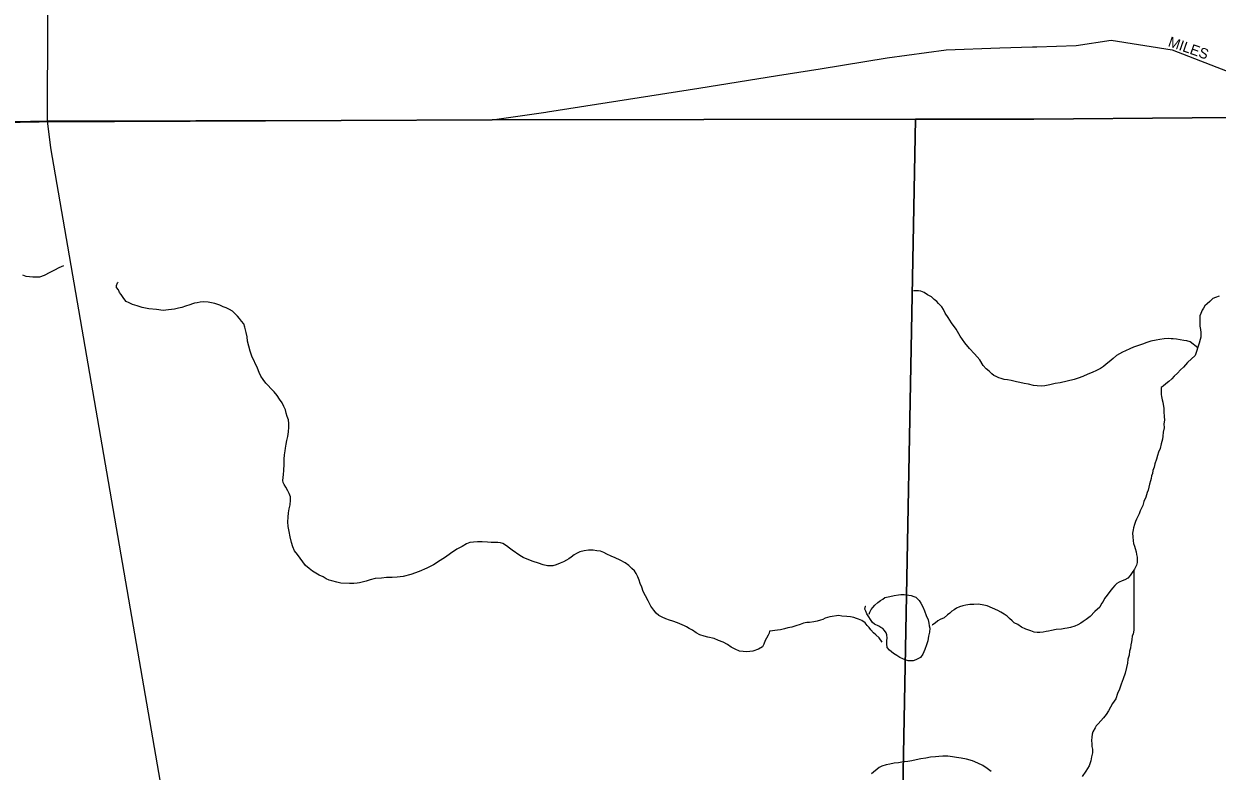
# Model space of a CAD drawing. Extents: x 2010165 to 2382125, y 1060529 to 1407316.
# Drawn here: x 2258130 to 2263915, y 1246104 to 1249726 of the extents above; entities that cross this region are included whole.
import ezdxf

# ---------------------------------------------------------------- set-up
doc = ezdxf.new("R2010")
doc.units = 0
for name, color, linetype in [('GM_X_City_Street', 7, 'Continuous'), ('GM_X_City_Street_Text', 7, 'Continuous'), ('GM_X_Corporation', 7, 'Continuous'), ('GM_X_Minor_Lake', 7, 'Continuous'), ('GM_X_Minor_River', 7, 'Continuous'), ('GM_X_State_Route', 7, 'Continuous')]:
    doc.layers.add(name, color=color, linetype=linetype)

msp = doc.modelspace()

# ---------------------------------------------------------------- linework, layer by layer
at = {"layer": 'GM_X_City_Street'}
for points in [[(2260669.3, 1249300), (2261401.6, 1249415), (2261783.5, 1249476.4), (2261991.4, 1249508.2), (2262315.3, 1249561.1), (2262601.2, 1249599.5), (2262861.3, 1249609.7), (2263020.8, 1249614.5)], [(2263020.8, 1249614.5), (2263041.1, 1249615.1), (2263231.6, 1249620.8), (2263401.6, 1249646.6), (2263697.2, 1249600.2), (2264339.4, 1249351.7), (2264452.6, 1249297.6), (2264532.3, 1249262.2)], [(2255916.7, 1249210.5), (2258244.5, 1249255.4), (2260400, 1249260.2), (2260581.9, 1249287), (2260659.9, 1249298.5), (2260669.3, 1249300)]]:
    msp.add_lwpolyline(points, dxfattribs=at)
at = {"layer": 'GM_X_Corporation'}
for points in [[(2264562.3, 1249277.5), (2263026.4, 1249263.3), (2262528.4, 1249263.4), (2262452.4, 1249263.3), (2260400, 1249260.2), (2258204, 1249250.7), (2255824.5, 1249208.7), (2255819.2, 1251435.2), (2253556.7, 1251501.4), (2253580.5, 1253784.9)], [(2252116, 1249143.3), (2252796.4, 1249155.3), (2255582.3, 1249204.5), (2255824.5, 1249208.7), (2258204, 1249250.7), (2260400, 1249260.2), (2262452.4, 1249263.3), (2262296.9, 1241055.2)], [(2262296.9, 1241055.2), (2262452.4, 1249263.3), (2262528.4, 1249263.4), (2263026.4, 1249263.3), (2264562.3, 1249277.5)]]:
    msp.add_lwpolyline(points, dxfattribs=at)
at = {"layer": 'GM_X_Minor_Lake'}
msp.add_lwpolyline([(2262228.1, 1246865.1), (2262232, 1246875.2), (2262238, 1246887.3), (2262245.9, 1246897.4), (2262255.8, 1246909.5), (2262269.8, 1246921.6), (2262283.7, 1246931.8), (2262293.7, 1246937.9), (2262303.7, 1246946), (2262327.8, 1246950.2), (2262349.8, 1246956.3), (2262369.8, 1246958.5), (2262381.9, 1246960.6), (2262397.9, 1246960.7), (2262432.1, 1246954.9), (2262444.2, 1246950.9), (2262454.3, 1246947), (2262470.5, 1246931), (2262478.6, 1246919), (2262488.8, 1246901), (2262497, 1246881), (2262505.2, 1246858.9), (2262513.5, 1246836.9), (2262517.6, 1246820.8), (2262519.7, 1246808.8), (2262521.9, 1246796.7), (2262520, 1246778.6), (2262516.2, 1246758.5), (2262512.4, 1246736.4), (2262506.5, 1246716.2), (2262498.7, 1246694.1), (2262488.8, 1246671.9), (2262476.9, 1246655.8), (2262467, 1246649.7), (2262455, 1246643.6), (2262440.9, 1246639.4), (2262428.9, 1246639.4), (2262416.9, 1246639.3), (2262402.8, 1246643.2), (2262390.7, 1246649.2), (2262376.6, 1246655.1), (2262362.4, 1246665.1), (2262346.3, 1246675), (2262336.2, 1246683), (2262326, 1246690.9), (2262315.9, 1246702.9), (2262313.7, 1246721), (2262313.6, 1246737.1), (2262315.5, 1246749.1), (2262313.3, 1246765.2), (2262311.2, 1246775.2), (2262303.1, 1246785.2), (2262295, 1246795.2), (2262284.9, 1246801.2), (2262274.8, 1246807.1), (2262254.7, 1246817.1), (2262244.5, 1246825), (2262216.1, 1246867), (2262211.9, 1246879.1), (2262207.8, 1246889.1), (2262209.7, 1246903.2), (2262211.7, 1246903.2)], dxfattribs=at)
at = {"layer": 'GM_X_Minor_River'}
for points in [[(2258322.1, 1248553.3), (2258300.1, 1248543.1), (2258278.1, 1248532.9), (2258256.1, 1248520.7), (2258228.2, 1248506.4), (2258206.1, 1248498.2), (2258192.1, 1248498.1), (2258174, 1248498), (2258157.9, 1248499.9), (2258141.9, 1248501.8), (2258125.7, 1248507.8)], [(2259315.1, 1247973.1), (2259302.9, 1247985.1), (2259290.7, 1248003.1), (2259278.5, 1248019.1), (2259270.3, 1248037.1), (2259262.1, 1248057.1), (2259235.5, 1248115.2), (2259227.3, 1248139.3), (2259221, 1248163.4), (2259214.8, 1248187.4), (2259212.6, 1248209.5), (2259208.4, 1248229.6), (2259202.1, 1248255.7), (2259196, 1248271.7), (2259185.8, 1248285.7), (2259175.7, 1248297.7), (2259165.5, 1248309.7), (2259153.4, 1248321.7), (2259141.2, 1248333.6), (2259127.1, 1248341.6), (2259110.9, 1248349.5), (2259096.8, 1248355.4), (2259080.7, 1248363.4), (2259056.5, 1248371.2), (2259024.4, 1248377.1), (2259002.3, 1248378.9), (2258984.2, 1248376.8), (2258970.2, 1248374.7), (2258958.2, 1248372.6), (2258948.1, 1248368.5), (2258934.1, 1248364.4), (2258914.1, 1248358.2), (2258896.1, 1248352.1), (2258880.1, 1248348), (2258860, 1248343.8), (2258832, 1248339.6), (2258805.9, 1248337.4), (2258773.7, 1248341.2), (2258735.5, 1248345), (2258703.4, 1248350.8), (2258679.2, 1248358.7), (2258657, 1248366.6), (2258640.9, 1248374.5), (2258626.8, 1248380.5), (2258614.6, 1248394.4), (2258602.4, 1248414.5), (2258594.3, 1248424.4), (2258588.2, 1248436.5), (2258580, 1248448.5), (2258579.9, 1248458.5), (2258583.8, 1248470.6), (2258587.8, 1248474.6)], [(2263821.1, 1248155.3), (2263784.4, 1248185.6), (2263768.3, 1248189.5), (2263754.2, 1248191.4), (2263736.1, 1248195.3), (2263718, 1248197.2), (2263701.9, 1248199.1), (2263691.9, 1248199), (2263677.8, 1248200.9), (2263657.8, 1248198.8), (2263637.7, 1248196.7), (2263619.7, 1248192.5), (2263593.6, 1248188.3), (2263573.6, 1248182.2), (2263553.6, 1248174), (2263529.6, 1248165.8), (2263509.6, 1248159.6), (2263491.6, 1248151.5), (2263471.6, 1248141.3), (2263455.6, 1248135.2), (2263441.6, 1248127), (2263427.6, 1248118.9), (2263411.7, 1248104.7), (2263391.7, 1248088.5), (2263377.8, 1248076.4), (2263363.8, 1248066.2), (2263349.9, 1248056.1), (2263329.9, 1248045.9), (2263309.9, 1248035.8), (2263287.9, 1248027.6), (2263263.9, 1248017.3), (2263241.9, 1248009.2), (2263221.8, 1248003), (2263153.7, 1247986.5), (2263129.7, 1247982.3), (2263103.6, 1247976.1), (2263079.6, 1247971.9), (2263061.5, 1247969.8), (2263043.4, 1247971.7), (2263025.3, 1247973.6), (2263001.2, 1247979.4), (2262979.1, 1247983.3), (2262959, 1247987.2), (2262942.9, 1247991.1), (2262916.7, 1247997), (2262898.6, 1248000.9), (2262882.5, 1248002.8), (2262868.4, 1248006.7), (2262856.4, 1248010.6), (2262844.3, 1248016.6), (2262832.2, 1248022.5), (2262822.1, 1248030.5), (2262809.9, 1248042.5), (2262795.7, 1248054.4), (2262781.5, 1248070.4), (2262765.2, 1248098.4), (2262738.9, 1248126.4), (2262714.6, 1248152.4), (2262692.2, 1248180.4), (2262669.8, 1248212.3), (2262649.5, 1248246.4), (2262627.1, 1248276.4), (2262610.8, 1248302.4), (2262596.6, 1248324.4), (2262588.4, 1248342.4), (2262580.2, 1248354.4), (2262564, 1248370.4), (2262555.9, 1248380.4), (2262543.8, 1248390.4), (2262529.6, 1248402.3), (2262511.5, 1248412.2), (2262495.3, 1248424.2), (2262479.2, 1248430.1), (2262467.1, 1248432), (2262451.1, 1248431.9), (2262443, 1248431.9)], [(2263925, 1248405.5), (2263907, 1248399.4), (2263894.9, 1248395.3), (2263879, 1248381.1), (2263867.1, 1248369), (2263855.1, 1248358.9), (2263849.2, 1248348.8), (2263843.3, 1248338.7), (2263835.4, 1248322.6), (2263831.5, 1248310.5), (2263831.6, 1248290.4), (2263831.7, 1248280.3), (2263831.9, 1248260.2), (2263834.1, 1248244.2), (2263836.2, 1248230.1), (2263836.3, 1248218.1), (2263836.4, 1248208), (2263832.5, 1248195.9), (2263828.6, 1248177.8), (2263809.1, 1248119.4), (2263771.2, 1248085), (2263751.3, 1248062.8), (2263737.4, 1248048.6), (2263723.5, 1248032.5), (2263707.6, 1248018.3), (2263695.6, 1248006.1), (2263681.7, 1247992), (2263665.7, 1247981.8), (2263653.8, 1247969.7), (2263643.8, 1247963.6), (2263644, 1247947.5), (2263644.1, 1247929.4), (2263646.2, 1247919.4), (2263648.4, 1247903.4), (2263652.5, 1247893.3), (2263656.8, 1247861.2), (2263656.9, 1247845.1), (2263659.1, 1247823.1), (2263659.3, 1247805), (2263657.4, 1247786.9), (2263657.6, 1247768.8), (2263653.8, 1247746.6), (2263651.9, 1247728.6), (2263650.1, 1247712.5), (2263644.2, 1247690.3), (2263638.4, 1247668.2), (2263630.6, 1247650), (2263626.7, 1247633.9), (2263620.8, 1247615.8), (2263613, 1247593.7), (2263609.1, 1247577.6), (2263603.2, 1247561.4), (2263601.4, 1247547.4), (2263597.4, 1247535.3), (2263595.5, 1247523.2), (2263591.6, 1247511.1), (2263587.8, 1247495), (2263583.9, 1247480.9), (2263580, 1247466.8), (2263576.1, 1247454.8), (2263570.2, 1247432.6), (2263560.4, 1247410.5), (2263554.5, 1247392.3), (2263548.6, 1247378.2), (2263542.7, 1247366.1), (2263536.8, 1247352), (2263530.9, 1247337.9), (2263525, 1247325.8), (2263519.1, 1247313.7), (2263515.2, 1247299.6)], [(2260710.2, 1247104.2), (2260694.1, 1247100.1), (2260680.1, 1247100), (2260668, 1247099.9), (2260647.9, 1247103.8), (2260625.8, 1247111.7), (2260599.6, 1247119.6), (2260569.4, 1247131.4), (2260551.3, 1247139.3), (2260535.1, 1247149.3), (2260496.7, 1247175.1), (2260484.6, 1247185.1), (2260470.4, 1247197.1), (2260452.3, 1247207), (2260440.2, 1247210.9), (2260428.1, 1247212.9), (2260410.1, 1247212.7), (2260396, 1247212.6), (2260377.9, 1247214.5), (2260351.8, 1247216.4), (2260329.7, 1247216.2), (2260309.7, 1247214.1), (2260291.6, 1247212), (2260275.6, 1247205.8), (2260255.6, 1247193.6), (2260229.7, 1247179.4), (2260197.7, 1247159.1), (2260173.8, 1247140.8), (2260147.8, 1247124.6), (2260115.9, 1247104.3), (2260083.9, 1247088), (2260045.9, 1247071.7), (2260005.9, 1247057.3), (2259969.8, 1247047.1), (2259939.7, 1247044.8), (2259915.7, 1247042.7), (2259887.6, 1247042.5), (2259863.5, 1247040.3), (2259833.4, 1247038.1), (2259809.4, 1247031.9), (2259789.3, 1247025.8), (2259757.3, 1247017.5), (2259745.3, 1247015.4), (2259729.2, 1247013.3), (2259709.1, 1247013.2), (2259667, 1247014.9), (2259646.8, 1247020.8), (2259622.7, 1247026.7), (2259610.6, 1247030.6), (2259596.5, 1247036.5), (2259580.4, 1247046.5), (2259562.2, 1247054.4), (2259546.1, 1247064.3), (2259529.9, 1247074.3), (2259513.7, 1247086.2), (2259495.6, 1247100.2), (2259456.9, 1247154.2), (2259442.7, 1247172.2), (2259434.5, 1247192.2), (2259428.3, 1247212.2), (2259422, 1247240.3), (2259415.8, 1247266.4), (2259411.5, 1247290.5), (2259409.3, 1247312.6), (2259411.1, 1247334.7), (2259412.9, 1247356.8), (2259416.8, 1247374.9), (2259420.6, 1247395.1), (2259422.4, 1247417.2), (2259422.3, 1247433.3), (2259416.1, 1247449.3), (2259410, 1247463.3), (2259399.8, 1247481.3), (2259391.7, 1247493.3), (2259387.5, 1247503.4), (2259385.4, 1247513.4), (2259387.3, 1247527.5), (2259389.2, 1247541.6), (2259391, 1247561.6), (2259392.8, 1247591.8), (2259392.6, 1247615.9), (2259394.4, 1247638), (2259396.2, 1247656.1), (2259398.1, 1247670.2), (2259402, 1247688.3), (2259405.8, 1247706.4), (2259409.6, 1247726.6), (2259413.5, 1247748.7), (2259415.3, 1247770.8), (2259415.1, 1247788.9), (2259412.9, 1247806.9), (2259406.8, 1247823), (2259402.6, 1247839), (2259398.5, 1247855.1), (2259390.3, 1247871.1), (2259382.1, 1247889.1), (2259369.9, 1247907.1), (2259357.7, 1247925.1), (2259343.5, 1247943.1), (2259327.3, 1247959.1), (2259315.1, 1247973.1)], [(2263515.2, 1247299.6), (2263509.3, 1247283.5), (2263507.4, 1247273.5), (2263505.6, 1247257.4), (2263505.7, 1247239.3), (2263507.9, 1247221.2), (2263510, 1247207.2), (2263514.1, 1247195.1), (2263518.3, 1247183.1), (2263522.4, 1247167.1), (2263524.5, 1247155), (2263526.7, 1247141), (2263526.8, 1247128.9), (2263526.9, 1247114.8), (2263525, 1247102.8), (2263515.1, 1247082.6), (2263503.2, 1247066.5), (2263493.3, 1247052.3), (2263481.4, 1247040.2), (2263467.4, 1247032.1), (2263455.4, 1247026), (2263439.4, 1247019.8), (2263429.4, 1247013.7), (2263419.5, 1247003.6), (2263407.5, 1246991.5), (2263395.6, 1246975.3), (2263381.7, 1246957.1), (2263369.8, 1246941), (2263361.9, 1246926.9), (2263354, 1246916.8), (2263346.1, 1246898.6), (2263322.2, 1246878.4), (2263300.3, 1246854.1), (2263280.4, 1246839.9), (2263266.4, 1246829.8), (2263254.5, 1246821.7), (2263240.5, 1246813.5), (2263224.5, 1246807.4), (2263204.4, 1246801.2), (2263188.4, 1246797.1), (2263176.4, 1246795), (2263160.3, 1246792.9), (2263134.3, 1246790.7), (2263112.2, 1246786.6), (2263098.2, 1246782.5), (2263086.2, 1246780.4), (2263072.1, 1246778.3), (2263056.1, 1246776.1), (2263042, 1246776.1), (2263028, 1246778), (2263011.9, 1246783.9), (2262987.7, 1246791.8), (2262967.5, 1246801.7), (2262949.3, 1246815.6), (2262931.2, 1246823.6), (2262921.1, 1246833.5), (2262908.9, 1246843.5), (2262896.8, 1246855.5), (2262882.6, 1246865.4), (2262866.5, 1246875.4), (2262852.4, 1246883.3), (2262800, 1246905.1), (2262783.9, 1246909), (2262757.7, 1246912.8), (2262735.7, 1246912.7), (2262715.6, 1246912.6), (2262697.5, 1246908.4), (2262681.5, 1246906.3), (2262665.5, 1246900.2), (2262651.5, 1246894), (2262639.5, 1246885.9), (2262629.5, 1246879.8), (2262619.6, 1246869.7), (2262607.6, 1246861.6), (2262591.7, 1246847.4), (2262571.7, 1246839.2), (2262561.7, 1246833.2), (2262547.7, 1246821), (2262535.8, 1246812.9), (2262533.8, 1246810.9)], [(2262291.6, 1246728.9), (2262277.3, 1246750.9), (2262261.1, 1246764.9), (2262249, 1246774.8), (2262236.8, 1246788.8), (2262228.7, 1246800.8), (2262218.6, 1246810.8), (2262208.4, 1246822.8), (2262192.3, 1246834.7), (2262176.1, 1246840.6), (2262166.1, 1246844.6), (2262154, 1246848.6), (2262137.9, 1246852.4), (2262119.8, 1246854.3), (2262095.7, 1246856.2), (2262081.6, 1246858.1), (2262037.5, 1246851.8), (2262025.5, 1246849.7), (2262015.5, 1246845.6), (2262003.5, 1246839.5), (2261991.5, 1246835.4), (2261975.5, 1246831.3), (2261959.4, 1246827.2), (2261939.4, 1246825), (2261925.3, 1246824.9), (2261909.3, 1246820.8), (2261893.3, 1246814.7), (2261873.3, 1246808.5), (2261853.2, 1246802.3), (2261833.2, 1246798.2), (2261817.2, 1246794.1), (2261799.1, 1246789.9), (2261783.1, 1246787.8), (2261771.1, 1246785.7), (2261759, 1246783.6), (2261745, 1246783.5), (2261743.1, 1246773.5), (2261739.1, 1246763.4), (2261731.2, 1246749.3), (2261723.3, 1246737.2), (2261717.5, 1246719.1), (2261711.5, 1246707), (2261691.6, 1246694.8), (2261663.5, 1246686.5), (2261635.5, 1246682.3), (2261617.4, 1246684.2), (2261599.3, 1246686.1), (2261579.1, 1246696), (2261559, 1246705.9), (2261540.8, 1246717.9), (2261520.6, 1246729.8), (2261498.5, 1246737.7), (2261476.3, 1246747.6), (2261446.1, 1246753.4), (2261428, 1246759.3), (2261407.9, 1246765.2), (2261389.7, 1246775.1), (2261371.5, 1246787.1), (2261355.4, 1246795), (2261343.3, 1246803), (2261333.2, 1246808.9), (2261298.9, 1246822.8), (2261276.8, 1246830.7), (2261260.7, 1246836.6), (2261242.5, 1246842.5), (2261224.4, 1246850.4), (2261208.3, 1246858.3), (2261196.1, 1246870.3), (2261183.9, 1246884.3), (2261169.7, 1246904.3), (2261157.4, 1246930.3), (2261143.2, 1246954.4), (2261132.9, 1246974.4), (2261126.7, 1246996.4), (2261118.5, 1247014.5), (2261112.4, 1247030.5), (2261106.2, 1247046.6), (2261098, 1247062.6), (2261089.9, 1247074.6), (2261077.7, 1247086.6), (2261063.6, 1247100.5), (2261045.4, 1247114.5), (2261021.2, 1247126.4), (2260997, 1247138.3), (2260976.8, 1247146.2), (2260956.7, 1247156.1), (2260942.5, 1247164), (2260926.4, 1247169.9), (2260908.3, 1247171.8), (2260890.2, 1247175.7), (2260868.1, 1247175.6), (2260846.1, 1247171.4), (2260826.1, 1247167.3), (2260810.1, 1247159.1), (2260798.1, 1247153), (2260784.1, 1247140.9), (2260772.2, 1247132.8), (2260760.2, 1247126.6), (2260746.2, 1247118.5), (2260730.2, 1247112.4), (2260710.2, 1247104.2)], [(2263511.3, 1247077.4), (2263511.4, 1246829.4), (2263511.8, 1246787.2), (2263507.9, 1246769.1), (2263504, 1246759), (2263502.1, 1246742.9), (2263500.2, 1246730.9), (2263496.3, 1246716.8), (2263494.5, 1246700.7), (2263490.6, 1246686.6), (2263488.7, 1246666.5), (2263482.9, 1246646.4), (2263481, 1246628.3), (2263475.2, 1246606.1), (2263469.4, 1246580), (2263459.6, 1246551.8), (2263449.8, 1246525.6), (2263442, 1246501.4), (2263432.2, 1246481.2), (2263424.4, 1246455.1), (2263408.5, 1246432.9), (2263398.6, 1246414.7), (2263388.7, 1246396.6), (2263376.9, 1246378.4), (2263365, 1246362.2), (2263351, 1246348.1), (2263339.1, 1246333.9), (2263329.2, 1246323.8), (2263323.2, 1246313.7), (2263313.3, 1246295.6), (2263309.4, 1246283.5), (2263307.6, 1246269.4), (2263305.7, 1246253.3), (2263307.9, 1246237.3), (2263308, 1246223.2), (2263310.1, 1246211.2), (2263310.3, 1246193.1), (2263306.4, 1246173), (2263302.6, 1246154.9), (2263294.7, 1246130.7), (2263278.9, 1246104.5), (2263261.1, 1246078.2)], [(2262819.2, 1246103.4), (2262801, 1246117.4), (2262778.8, 1246131.3), (2262754.6, 1246143.2), (2262728.4, 1246155.1), (2262700.2, 1246162.9), (2262674, 1246166.8), (2262651.9, 1246170.6), (2262631.8, 1246174.5), (2262609.7, 1246176.4), (2262585.6, 1246176.2), (2262565.5, 1246176.1), (2262549.5, 1246174), (2262525.4, 1246171.8), (2262503.4, 1246167.6), (2262479.3, 1246163.5), (2262455.3, 1246159.3), (2262435.2, 1246155.1), (2262415.2, 1246151), (2262395.1, 1246148.8), (2262371.1, 1246144.7), (2262349, 1246142.5), (2262329, 1246138.3), (2262310.9, 1246134.2), (2262288.9, 1246128), (2262276.9, 1246121.9), (2262239, 1246091.5)]]:
    msp.add_lwpolyline(points, dxfattribs=at)
at = {"layer": 'GM_X_State_Route'}
for points in [[(2258244.5, 1249255.4), (2258261.9, 1254666.1)], [(2259197.2, 1243655.2), (2258850.8, 1245715.2), (2258639.2, 1246938.4), (2258260.9, 1249125.9), (2258244.5, 1249255.4)]]:
    msp.add_lwpolyline(points, dxfattribs=at)

# ---------------------------------------------------------------- texts
at = {"layer": 'GM_X_City_Street_Text'}
msp.add_text('MILES', height=50, rotation=340.70898, dxfattribs=at).set_placement((2263673.6, 1249618.9))

doc.saveas('drawing.dxf')
